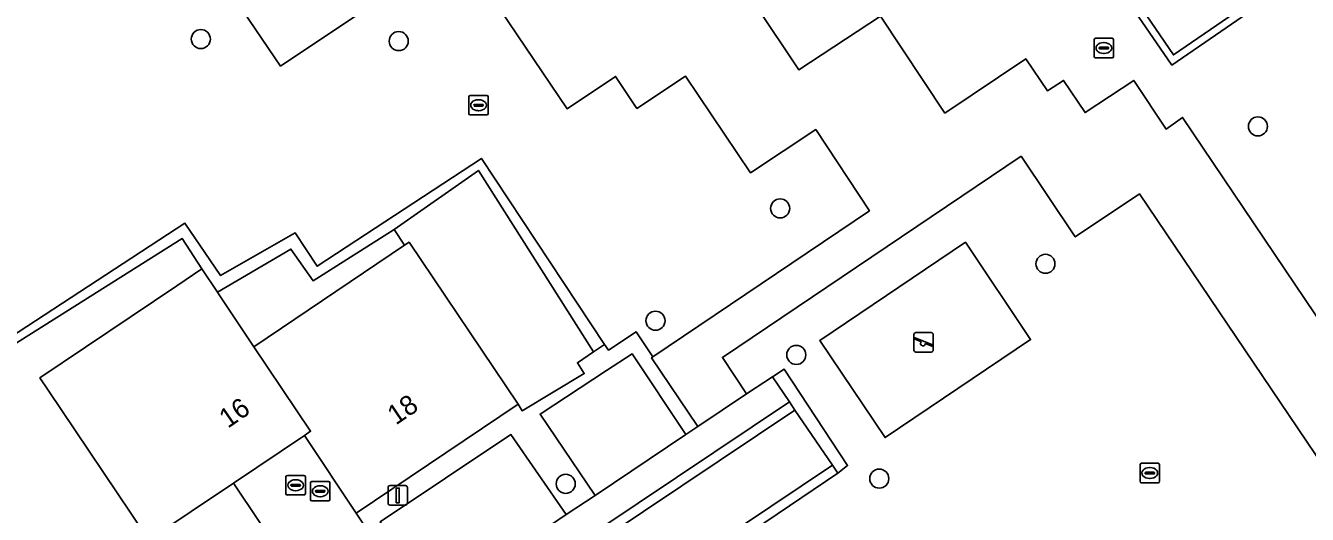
# Model space of a CAD drawing. Extents: x 158793 to 159888, y 384317 to 385256.
# Drawn here: x 159000.2 to 159065.9, y 384582.6 to 384607.7 of the extents above; entities that cross this region are included whole.
import ezdxf

# ---------------------------------------------------------------- set-up
doc = ezdxf.new("R2010")
doc.units = 0
for name, color, linetype in [('IMGEO_Boom', 7, 'Continuous'), ('IMGEO_Erf', 7, 'Continuous'), ('IMGEO_Groenvoorziening', 7, 'Continuous'), ('IMGEO_Haag', 7, 'Continuous'), ('IMGEO_Lichtmast', 7, 'Continuous'), ('IMGEO_Pand', 7, 'Continuous'), ('IMGEO_Pand_nummerreeks', 7, 'Continuous'), ('IMGEO_Parkeervlak_open', 7, 'Continuous'), ('IMGEO_Rijbaan_lokaal_open', 7, 'Continuous'), ('IMGEO_Rioolput', 7, 'Continuous'), ('IMGEO_Speelvoorziening', 7, 'Continuous'), ('IMGEO_Terreindeel_zand', 7, 'Continuous'), ('IMGEO_Voetpad_gesloten', 7, 'Continuous'), ('IMGEO_Voetpad_open', 7, 'Continuous')]:
    doc.layers.add(name, color=color, linetype=linetype)

msp = doc.modelspace()

# ---------------------------------------------------------------- linework, layer by layer
at = {"layer": 'IMGEO_Boom'}
for centre in [(159009.147, 384606.985), (159019.295, 384606.88), (159063.364, 384602.506), (159038.862, 384598.3), (159052.467, 384595.459), (159032.467, 384592.54), (159039.688, 384590.787), (159043.944, 384584.44), (159027.86, 384584.174)]:
    msp.add_circle(centre, 0.489, dxfattribs=at)
at = {"layer": 'IMGEO_Erf'}
msp.add_lwpolyline([(159067.057, 384614.115), (159065.74, 384616.131), (159062.416, 384613.899), (159061.727, 384614.866), (159057.953, 384612.346), (159054.206, 384617.896), (159057.107, 384619.855), (159056.089, 384621.395), (159055.392, 384620.925), (159050.987, 384617.98), (159059.027, 384606.175), (159077.911, 384619.118)], dxfattribs=at)
for points in [[(159019.067, 384597.218), (159019.597, 384596.406), (159019.831, 384596.563), (159025.426, 384588.263), (159025.622, 384587.919), (159028.81, 384589.831), (159028.462, 384590.38), (159029.279, 384590.943), (159023.386, 384600.252)], [(159001.316, 384588.977), (159000.893, 384589.604), (159007.918, 384594.332), (159009.206, 384595.199), (159008.186, 384596.76), (158999.535, 384591.299), (158999.506, 384591.351), (158998.628, 384590.848), (158998.055, 384591.595), (158994.627, 384589.282), (158999.663, 384581.653), (159004.596, 384574.226), (159001.247, 384571.951), (159003.878, 384568.032), (159011.818, 384573.343), (159009.149, 384577.32), (159005.18, 384574.623), (159002.277, 384578.957), (159002.555, 384579.143), (159006.264, 384581.629)], [(159019.597, 384596.406), (159019.067, 384597.218), (159014.905, 384594.589), (159013.763, 384596.209), (159010.003, 384594.002), (159010.125, 384593.819), (159011.866, 384591.203)], [(159017.113, 384582.673), (159014.458, 384586.658), (159010.814, 384584.21), (159016.161, 384576.248), (159016.881, 384575.176), (159020.499, 384577.589)]]:
    msp.add_lwpolyline(points, close=True, dxfattribs=at)
at = {"layer": 'IMGEO_Groenvoorziening'}
for points in [[(159050.987, 384617.98), (159050.633, 384617.743), (159058.95, 384605.65), (159078.461, 384619.069), (159072.658, 384627.446), (159072.39, 384627.254), (159077.911, 384619.118), (159059.027, 384606.175)], [(159023.537, 384600.867), (159015.118, 384595.332), (159013.987, 384597.042), (159010.164, 384594.854), (159008.328, 384597.538), (158999.33, 384591.665), (158999.506, 384591.351), (158999.535, 384591.299), (159008.186, 384596.76), (159009.206, 384595.199), (159010.003, 384594.002), (159013.763, 384596.209), (159014.905, 384594.589), (159019.067, 384597.218), (159023.386, 384600.252), (159029.279, 384590.943), (159029.856, 384591.326)], [(159044.239, 384586.544), (159040.903, 384591.53), (159048.365, 384596.56), (159051.704, 384591.575)], [(159029.95, 384589.986), (159031.265, 384590.847), (159034.025, 384586.712), (159034.636, 384587.118), (159032.265, 384590.638), (159032.33, 384590.682), (159031.479, 384591.969), (159030.048, 384591.036), (159029.856, 384591.326), (159029.279, 384590.943), (159028.462, 384590.38), (159028.81, 384589.831), (159025.622, 384587.919), (159025.426, 384588.263), (159017.113, 384582.673), (159020.499, 384577.589), (159021.161, 384578.03), (159018.352, 384582.219), (159025.053, 384586.703), (159027.888, 384582.598), (159029.375, 384583.578), (159026.544, 384587.754)], [(159038.467, 384589.669), (159039.336, 384588.373), (159039.621, 384587.954), (159041.545, 384585.132), (159041.822, 384584.725), (159042.314, 384585.11), (159039.062, 384590.058)]]:
    msp.add_lwpolyline(points, close=True, dxfattribs=at)
for points in [[(159078.461, 384619.069), (159058.95, 384605.65), (159050.633, 384617.743), (159049.369, 384616.898), (159049.365, 384616.904), (159044.054, 384613.436), (159044.228, 384613.182), (159037.615, 384608.714), (159039.816, 384605.41), (159044.001, 384608.156), (159047.314, 384603.188), (159051.455, 384605.973), (159052.578, 384604.324), (159053.4, 384604.861), (159054.5, 384603.213), (159056.994, 384604.867), (159058.651, 384602.367), (159059.496, 384602.965), (159067.874, 384590.535)], [(158999.33, 384591.665), (159008.328, 384597.538), (159010.164, 384594.854), (159013.987, 384597.042), (159015.118, 384595.332), (159023.537, 384600.867), (159029.856, 384591.326), (159030.048, 384591.036), (159031.479, 384591.969), (159032.33, 384590.682), (159043.434, 384598.175), (159040.686, 384602.342), (159037.342, 384600.126), (159034.009, 384605.081), (159031.514, 384603.428), (159030.42, 384605.073), (159027.935, 384603.411), (159022.342, 384611.7), (159013.241, 384605.599), (159008.75, 384612.205), (159006.263, 384610.544), (159004.598, 384613.022), (158981.382, 384597.442)], [(159079.033, 384577.582), (159075.124, 384583.348), (159073.047, 384581.967), (159071.935, 384583.601), (159069.025, 384581.685), (159057.289, 384599.045), (159053.994, 384596.838), (159051.213, 384600.975), (159035.899, 384590.661), (159037.135, 384588.782), (159038.467, 384589.669), (159039.062, 384590.058), (159042.314, 384585.11), (159041.822, 384584.725), (159038.069, 384582.188)]]:
    msp.add_lwpolyline(points, dxfattribs=at)
at = {"layer": 'IMGEO_Haag'}
for points in [[(159078.461, 384619.069), (159072.658, 384627.446), (159072.39, 384627.254), (159077.911, 384619.118), (159059.027, 384606.175), (159050.987, 384617.98), (159050.633, 384617.743), (159058.95, 384605.65)], [(159008.186, 384596.76), (159009.206, 384595.199), (159010.003, 384594.002), (159013.763, 384596.209), (159014.905, 384594.589), (159019.067, 384597.218), (159023.386, 384600.252), (159029.279, 384590.943), (159029.856, 384591.326), (159023.537, 384600.867), (159015.118, 384595.332), (159013.987, 384597.042), (159010.164, 384594.854), (159008.328, 384597.538), (158999.33, 384591.665), (158999.506, 384591.351), (158999.535, 384591.299)], [(159031.479, 384591.969), (159030.048, 384591.036), (159029.856, 384591.326), (159029.279, 384590.943), (159028.462, 384590.38), (159028.81, 384589.831), (159025.622, 384587.919), (159025.426, 384588.263), (159017.113, 384582.673), (159020.499, 384577.589), (159021.161, 384578.03), (159018.352, 384582.219), (159025.053, 384586.703), (159027.888, 384582.598), (159029.375, 384583.578), (159026.544, 384587.754), (159029.95, 384589.986), (159031.265, 384590.847), (159034.025, 384586.712), (159034.636, 384587.118), (159032.265, 384590.638), (159032.33, 384590.682)], [(159038.467, 384589.669), (159039.336, 384588.373), (159039.621, 384587.954), (159041.545, 384585.132), (159041.822, 384584.725), (159042.314, 384585.11), (159039.062, 384590.058)]]:
    msp.add_lwpolyline(points, close=True, dxfattribs=at)
at = {"layer": 'IMGEO_Lichtmast'}
for p, q in [((159018.85, 384584.081), (159019.64, 384584.081)), ((159019.64, 384584.081), (159018.85, 384584.081)), ((159018.75, 384583.181), (159018.75, 384583.981)), ((159018.75, 384583.981), (159018.75, 384583.181)), ((159019.74, 384583.981), (159019.74, 384583.181)), ((159019.74, 384583.181), (159019.74, 384583.981)), ((159019.64, 384583.081), (159018.85, 384583.081)), ((159018.85, 384583.081), (159019.64, 384583.081))]:
    msp.add_line(p, q, dxfattribs=at)
msp.add_lwpolyline([(159019.17, 384583.956), (159019.32, 384583.956), (159019.32, 384583.206), (159019.17, 384583.206), (159019.17, 384583.956)], dxfattribs=at)
for centre, start, end in [((159018.85, 384583.981), 90, 180), ((159018.85, 384583.981), 90, 180), ((159019.64, 384583.981), 0, 90), ((159019.64, 384583.981), 360, 90), ((159018.85, 384583.181), 180, 270), ((159018.85, 384583.181), 180, 270), ((159019.64, 384583.181), 270, 0), ((159019.64, 384583.181), 270, 0)]:
    msp.add_arc(centre, 0.1, start, end, dxfattribs=at)
at = {"layer": 'IMGEO_Pand'}
for points in [[(159019.831, 384596.563), (159019.597, 384596.406), (159011.866, 384591.203), (159014.774, 384586.87), (159014.458, 384586.658), (159017.113, 384582.673), (159025.426, 384588.263)], [(159011.866, 384591.203), (159010.125, 384593.819), (159010.003, 384594.002), (159009.206, 384595.199), (159007.918, 384594.332), (159000.893, 384589.604), (159001.316, 384588.977), (159006.264, 384581.629), (159006.482, 384581.304), (159010.814, 384584.21), (159014.458, 384586.658), (159014.774, 384586.87)], [(159009.149, 384577.32), (159011.818, 384573.343), (159016.161, 384576.248), (159010.814, 384584.21), (159006.482, 384581.304), (159006.264, 384581.629), (159002.555, 384579.143), (159002.277, 384578.957), (159005.18, 384574.623)]]:
    msp.add_lwpolyline(points, close=True, dxfattribs=at)
at = {"layer": 'IMGEO_Parkeervlak_open'}
for points in [[(159031.265, 384590.847), (159029.95, 384589.986), (159026.544, 384587.754), (159029.375, 384583.578), (159034.025, 384586.712)], [(159027.888, 384582.598), (159025.053, 384586.703), (159018.352, 384582.219), (159021.161, 384578.03)]]:
    msp.add_lwpolyline(points, close=True, dxfattribs=at)
at = {"layer": 'IMGEO_Rijbaan_lokaal_open'}
for points in [[(159039.621, 384587.954), (159039.336, 384588.373), (159004.46, 384565.018), (159004.736, 384564.6)], [(159041.545, 384585.132), (159039.621, 384587.954), (159004.736, 384564.6), (159006.646, 384561.748)], [(159020.242, 384570.24), (159023.843, 384572.657), (159024.514, 384573.115), (159029.183, 384576.233), (159030.689, 384577.229), (159037.392, 384581.73), (159038.069, 384582.188), (159041.822, 384584.725), (159041.545, 384585.132), (159006.646, 384561.748), (159006.939, 384561.31)]]:
    msp.add_lwpolyline(points, close=True, dxfattribs=at)
at = {"layer": 'IMGEO_Rioolput'}
for p, q in [((159054.962, 384606.098), (159054.962, 384606.95)), ((159055.037, 384607.024), (159055.889, 384607.024)), ((159055.221, 384606.518), (159055.221, 384606.53)), ((159055.659, 384606.481), (159055.261, 384606.481)), ((159055.264, 384606.567), (159055.662, 384606.567)), ((159055.45, 384606.804), (159055.475, 384606.804)), ((159055.705, 384606.53), (159055.705, 384606.518)), ((159055.963, 384606.95), (159055.963, 384606.098)), ((159055.889, 384606.024), (159055.037, 384606.024)), ((159055.473, 384606.244), (159055.448, 384606.244)), ((159022.89, 384603.166), (159022.89, 384604.018)), ((159022.965, 384604.092), (159023.817, 384604.092)), ((159023.378, 384603.872), (159023.403, 384603.872)), ((159023.891, 384604.018), (159023.891, 384603.166)), ((159023.149, 384603.586), (159023.149, 384603.598)), ((159023.587, 384603.549), (159023.189, 384603.549)), ((159023.192, 384603.635), (159023.59, 384603.635)), ((159023.401, 384603.312), (159023.376, 384603.312)), ((159023.633, 384603.598), (159023.633, 384603.586)), ((159023.817, 384603.092), (159022.965, 384603.092)), ((159057.318, 384584.302), (159057.318, 384585.154)), ((159057.393, 384585.228), (159058.245, 384585.228)), ((159057.62, 384584.771), (159058.018, 384584.771)), ((159057.806, 384585.008), (159057.831, 384585.008)), ((159058.319, 384585.154), (159058.319, 384584.302)), ((159013.509, 384583.675), (159013.509, 384584.527)), ((159013.584, 384584.601), (159014.436, 384584.601)), ((159013.768, 384584.095), (159013.768, 384584.107)), ((159013.811, 384584.144), (159014.209, 384584.144)), ((159013.997, 384584.381), (159014.022, 384584.381)), ((159014.252, 384584.107), (159014.252, 384584.095)), ((159014.51, 384584.527), (159014.51, 384583.675)), ((159014.769, 384583.368), (159014.769, 384584.22)), ((159014.844, 384584.294), (159015.696, 384584.294)), ((159015.77, 384584.22), (159015.77, 384583.368)), ((159058.245, 384584.228), (159057.393, 384584.228)), ((159057.577, 384584.722), (159057.577, 384584.734)), ((159058.015, 384584.685), (159057.617, 384584.685)), ((159057.829, 384584.448), (159057.804, 384584.448)), ((159058.061, 384584.734), (159058.061, 384584.722)), ((159014.436, 384583.601), (159013.584, 384583.601)), ((159014.206, 384584.058), (159013.808, 384584.058)), ((159014.02, 384583.821), (159013.995, 384583.821)), ((159015.028, 384583.788), (159015.028, 384583.8)), ((159015.466, 384583.751), (159015.068, 384583.751)), ((159015.071, 384583.837), (159015.469, 384583.837)), ((159015.28, 384583.514), (159015.255, 384583.514)), ((159015.257, 384584.074), (159015.282, 384584.074)), ((159015.512, 384583.8), (159015.512, 384583.788)), ((159015.696, 384583.294), (159014.844, 384583.294))]:
    msp.add_line(p, q, dxfattribs=at)
for points in [[(159054.962, 384606.098), (159054.962, 384606.95)], [(159055.037, 384607.024), (159055.889, 384607.024)], [(159055.963, 384606.95), (159055.963, 384606.098)], [(159055.889, 384606.024), (159055.037, 384606.024)], [(159022.89, 384603.166), (159022.89, 384604.018)], [(159022.965, 384604.092), (159023.817, 384604.092)], [(159023.891, 384604.018), (159023.891, 384603.166)], [(159023.817, 384603.092), (159022.965, 384603.092)], [(159057.318, 384584.302), (159057.318, 384585.154)], [(159057.393, 384585.228), (159058.245, 384585.228)], [(159058.319, 384585.154), (159058.319, 384584.302)], [(159013.509, 384583.675), (159013.509, 384584.527)], [(159013.584, 384584.601), (159014.436, 384584.601)], [(159014.51, 384584.527), (159014.51, 384583.675)], [(159014.769, 384583.368), (159014.769, 384584.22)], [(159014.844, 384584.294), (159015.696, 384584.294)], [(159015.77, 384584.22), (159015.77, 384583.368)], [(159058.245, 384584.228), (159057.393, 384584.228)], [(159014.436, 384583.601), (159013.584, 384583.601)], [(159015.696, 384583.294), (159014.844, 384583.294)]]:
    msp.add_lwpolyline(points, dxfattribs=at)
for centre, radius, start, end in [((159055.039, 384606.948), 0.0765, 91.55205, 178.44795), ((159055.039, 384606.948), 0.0765, 91.55205, 178.44795), ((159055.261, 384606.527), 0.0403, 85.87752, 175.75265), ((159055.258, 384606.517), 0.0366, 178.93798, 274.71019), ((159055.662, 384606.524), 0.043, 264.86636, 352.45326), ((159055.666, 384606.529), 0.0386, 1.73085, 96.63898), ((159055.887, 384606.948), 0.0765, 1.55205, 88.44795), ((159055.887, 384606.948), 0.0765, 1.55205, 88.44795), ((159055.039, 384606.1), 0.0765, 181.55205, 268.44795), ((159055.039, 384606.1), 0.0765, 181.55205, 268.44795), ((159055.887, 384606.1), 0.0765, 271.55205, 358.44795), ((159055.887, 384606.1), 0.0765, 271.55205, 358.44795), ((159022.967, 384604.016), 0.0765, 91.55205, 178.44795), ((159022.967, 384604.016), 0.0765, 91.55205, 178.44795), ((159023.815, 384604.016), 0.0765, 1.55205, 88.44795), ((159023.815, 384604.016), 0.0765, 1.55205, 88.44795), ((159022.967, 384603.168), 0.0765, 181.55205, 268.44795), ((159022.967, 384603.168), 0.0765, 181.55205, 268.44795), ((159023.189, 384603.595), 0.0403, 85.87752, 175.75265), ((159023.186, 384603.585), 0.0366, 178.93798, 274.71019), ((159023.59, 384603.592), 0.043, 264.86636, 352.45326), ((159023.594, 384603.597), 0.0386, 1.73085, 96.63898), ((159023.815, 384603.168), 0.0765, 271.55205, 358.44795), ((159023.815, 384603.168), 0.0765, 271.55205, 358.44795), ((159057.395, 384585.152), 0.0765, 91.55205, 178.44795), ((159057.395, 384585.152), 0.0765, 91.55205, 178.44795), ((159057.617, 384584.731), 0.0403, 85.87752, 175.75265), ((159058.022, 384584.733), 0.0386, 1.73085, 96.63898), ((159058.243, 384585.152), 0.0765, 1.55205, 88.44795), ((159058.243, 384585.152), 0.0765, 1.55205, 88.44795), ((159013.586, 384584.525), 0.0765, 91.55205, 178.44795), ((159013.586, 384584.525), 0.0765, 91.55205, 178.44795), ((159013.808, 384584.104), 0.0403, 85.87752, 175.75265), ((159013.805, 384584.094), 0.0366, 178.93798, 274.71019), ((159014.209, 384584.101), 0.043, 264.86636, 352.45326), ((159014.213, 384584.106), 0.0386, 1.73085, 96.63898), ((159014.434, 384584.525), 0.0765, 1.55205, 88.44795), ((159014.434, 384584.525), 0.0765, 1.55205, 88.44795), ((159014.846, 384584.218), 0.0765, 91.55205, 178.44795), ((159014.846, 384584.218), 0.0765, 91.55205, 178.44795), ((159015.694, 384584.218), 0.0765, 1.55205, 88.44795), ((159015.694, 384584.218), 0.0765, 1.55205, 88.44795), ((159057.395, 384584.304), 0.0765, 181.55205, 268.44795), ((159057.395, 384584.304), 0.0765, 181.55205, 268.44795), ((159057.614, 384584.721), 0.0366, 178.93798, 274.71019), ((159058.018, 384584.728), 0.043, 264.86636, 352.45326), ((159058.243, 384584.304), 0.0765, 271.55205, 358.44795), ((159058.243, 384584.304), 0.0765, 271.55205, 358.44795), ((159013.586, 384583.677), 0.0765, 181.55205, 268.44795), ((159013.586, 384583.677), 0.0765, 181.55205, 268.44795), ((159014.434, 384583.677), 0.0765, 271.55205, 358.44795), ((159014.434, 384583.677), 0.0765, 271.55205, 358.44795), ((159015.068, 384583.797), 0.0403, 85.87752, 175.75265), ((159015.065, 384583.787), 0.0366, 178.93798, 274.71019), ((159015.469, 384583.794), 0.043, 264.86636, 352.45326), ((159015.473, 384583.799), 0.0386, 1.73085, 96.63898), ((159014.846, 384583.37), 0.0765, 181.55205, 268.44795), ((159014.846, 384583.37), 0.0765, 181.55205, 268.44795), ((159015.694, 384583.37), 0.0765, 271.55205, 358.44795), ((159015.694, 384583.37), 0.0765, 271.55205, 358.44795)]:
    msp.add_arc(centre, radius, start, end, dxfattribs=at)
for centre, major_axis, ratio, start_param, end_param in [((159055.449, 384606.524), (-0.387, 0.002), 0.722429, 4.712389, 7.853982), ((159055.474, 384606.524), (-0.39, 0.002), 0.717154, 1.570796, 4.712389), ((159023.377, 384603.592), (-0.387, 0.002), 0.722429, 4.712389, 7.853982), ((159023.402, 384603.592), (-0.39, 0.002), 0.717154, 1.570796, 4.712389), ((159057.805, 384584.728), (-0.387, 0.002), 0.722429, 4.712389, 7.853982), ((159057.83, 384584.728), (-0.39, 0.002), 0.717154, 1.570796, 4.712389), ((159013.996, 384584.101), (-0.387, 0.002), 0.722429, 4.712389, 7.853982), ((159014.021, 384584.101), (-0.39, 0.002), 0.717154, 1.570796, 4.712389), ((159015.256, 384583.794), (-0.387, 0.002), 0.722429, 4.712389, 7.853982), ((159015.281, 384583.794), (-0.39, 0.002), 0.717154, 1.570796, 4.712389)]:
    msp.add_ellipse(centre, major_axis=major_axis, ratio=ratio, start_param=start_param, end_param=end_param, dxfattribs=at)
at = {"layer": 'IMGEO_Speelvoorziening'}
for p, q in [((159045.721, 384591.03), (159045.721, 384591.83)), ((159045.721, 384591.83), (159045.721, 384591.03)), ((159046.104, 384591.458), (159045.765, 384591.595)), ((159045.79, 384591.655), (159046.666, 384591.302)), ((159045.821, 384591.93), (159046.611, 384591.93)), ((159046.611, 384591.93), (159045.821, 384591.93)), ((159046.642, 384591.242), (159046.302, 384591.379)), ((159046.711, 384591.83), (159046.711, 384591.03)), ((159046.711, 384591.03), (159046.711, 384591.83)), ((159046.611, 384590.93), (159045.821, 384590.93)), ((159045.821, 384590.93), (159046.611, 384590.93))]:
    msp.add_line(p, q, dxfattribs=at)
for centre, radius, start, end in [((159045.821, 384591.83), 0.1, 90, 180), ((159045.821, 384591.83), 0.1, 90, 180), ((159045.778, 384591.625), 0.0327, 68.07798, 248.07798), ((159046.183, 384591.368), 0.12, 130.99278, 5.16318), ((159046.611, 384591.83), 0.1, 0, 90), ((159046.611, 384591.83), 0.1, 360, 90), ((159045.821, 384591.03), 0.1, 180, 270), ((159045.821, 384591.03), 0.1, 180, 270), ((159046.611, 384591.03), 0.1, 270, 0), ((159046.611, 384591.03), 0.1, 270, 0), ((159046.654, 384591.272), 0.0327, 248.07798, 68.07798)]:
    msp.add_arc(centre, radius, start, end, dxfattribs=at)
at = {"layer": 'IMGEO_Terreindeel_zand'}
msp.add_lwpolyline([(159051.704, 384591.575), (159048.365, 384596.56), (159040.903, 384591.53), (159044.239, 384586.544)], close=True, dxfattribs=at)
at = {"layer": 'IMGEO_Voetpad_gesloten'}
for points in [[(158981.382, 384597.442), (159004.598, 384613.022), (159006.263, 384610.544), (159008.75, 384612.205), (159013.241, 384605.599), (159022.342, 384611.7), (159027.935, 384603.411), (159030.42, 384605.073), (159031.514, 384603.428), (159034.009, 384605.081), (159037.342, 384600.126), (159040.686, 384602.342), (159043.434, 384598.175), (159032.33, 384590.682), (159032.265, 384590.638), (159034.636, 384587.118), (159037.135, 384588.782), (159035.899, 384590.661), (159051.213, 384600.975), (159053.994, 384596.838), (159057.289, 384599.045), (159069.025, 384581.685)], [(159067.874, 384590.535), (159059.496, 384602.965), (159058.651, 384602.367), (159056.994, 384604.867), (159054.5, 384603.213), (159053.4, 384604.861), (159052.578, 384604.324), (159051.455, 384605.973), (159047.314, 384603.188), (159044.001, 384608.156), (159039.816, 384605.41), (159037.615, 384608.714)]]:
    msp.add_lwpolyline(points, dxfattribs=at)
at = {"layer": 'IMGEO_Voetpad_open'}
msp.add_lwpolyline([(159039.336, 384588.373), (159038.467, 384589.669), (159037.135, 384588.782), (159034.636, 384587.118), (159034.025, 384586.712), (159029.375, 384583.578), (159027.888, 384582.598), (159021.161, 384578.03), (159020.499, 384577.589), (159016.881, 384575.176), (159003.587, 384566.313), (159004.46, 384565.018)], close=True, dxfattribs=at)

# ---------------------------------------------------------------- texts
at = {"layer": 'IMGEO_Pand_nummerreeks'}
for s, rotation, p in [('18', 34.04851, (159019.152, 384587.164)), ('16', 34.6353, (159010.532, 384586.992))]:
    msp.add_text(s, height=1, rotation=rotation, dxfattribs=at).set_placement(p)

doc.saveas('drawing.dxf')
